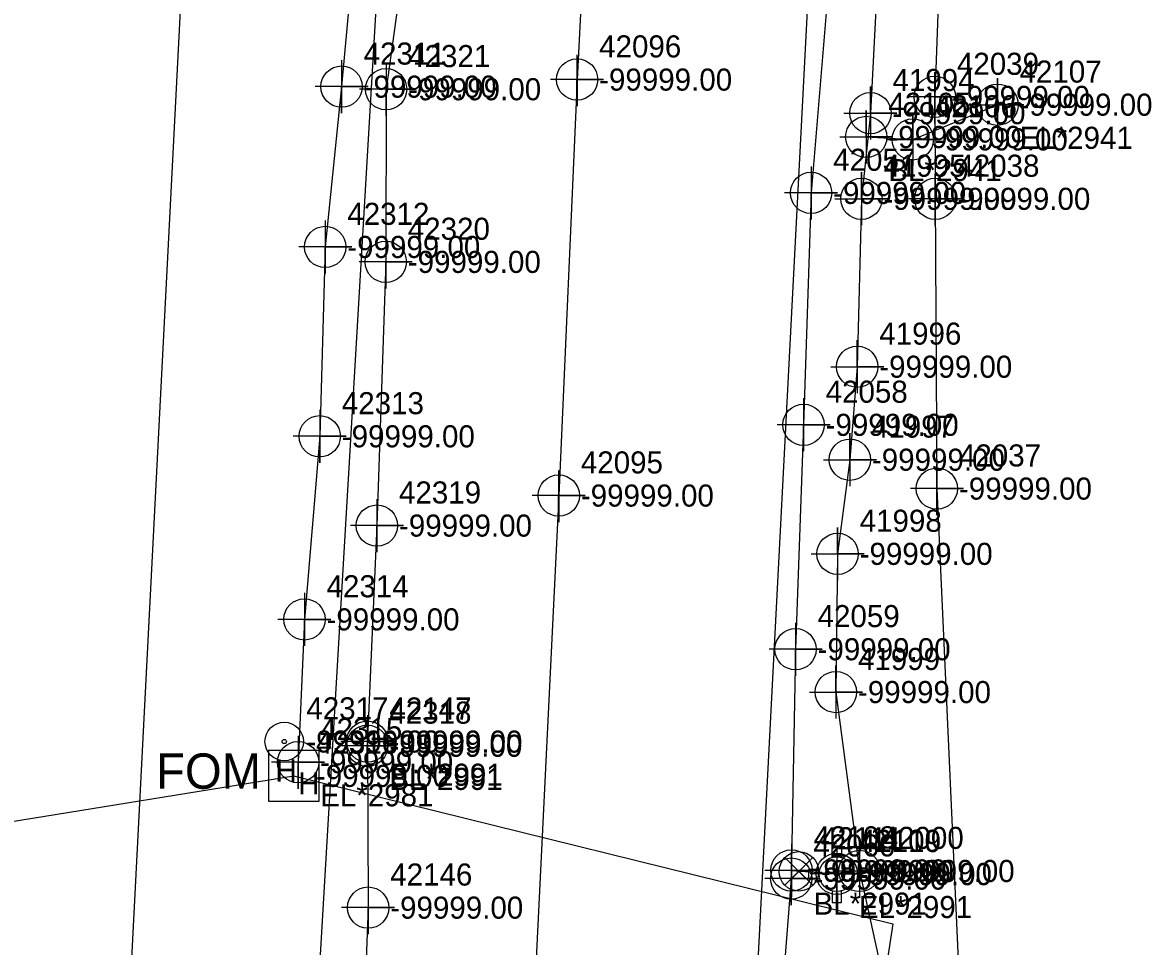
# Model space of a CAD drawing. Extents: x 2083698 to 2094313, y 743246 to 752873.
# Drawn here: x 2093678.4 to 2093806.2, y 746136.7 to 746241.3 of the extents above; entities that cross this region are included whole.
import ezdxf

# ---------------------------------------------------------------- set-up
doc = ezdxf.new("R2010")
doc.units = 0
for name, color, linetype in [('COGO Default Chain', 7, 'Continuous'), ('COGO Default Curve', 7, 'Continuous'), ('COGO Default Parcel', 7, 'Continuous'), ('COGO Default Point Number', 7, 'Continuous'), ('Default Symbol CELL', 7, 'Continuous'), ('Default Symbol Cogo Number', 7, 'Continuous'), ('Exist Property Corner CELL', 7, 'Continuous'), ('Exist Property Corner Cogo Comment', 7, 'Continuous'), ('Exist Property Deed Book Text', 7, 'Continuous'), ('Exist Property Line', 7, 'Continuous'), ('Exist Property Line Leader', 7, 'Continuous'), ('Exist Property Owner Text', 7, 'Continuous'), ('Exist Right of Way Easement Line', 7, 'Continuous'), ('Exist Right of Way Easement Line Leader', 7, 'Continuous'), ('Exist Right of Way Easement Line Text', 7, 'Continuous'), ('Exist Right of Way Line', 7, 'Continuous'), ('Exist Right of Way Line Leader', 7, 'Continuous'), ('Exist Right of Way Line Text', 7, 'Continuous'), ('Exist Right of Way Width CELL', 7, 'Continuous'), ('Exist Roads EOP', 7, 'Continuous'), ('Exist Roads EOP Leader', 7, 'Continuous'), ('Exist Roads EOP Text', 7, 'Continuous'), ('Exist Utilities Gas UG Line SUE LOS B', 7, 'Continuous'), ('Exist Utilities Other Located Object CELL', 7, 'Continuous'), ('Exist Utilities Other Located Object Text', 7, 'Continuous'), ('Exist Utilities Power UG Cable SUE LOS C', 7, 'Continuous'), ('Exist Utilities Telephone UG Cable SUE LOS C', 7, 'Continuous'), ('Exist Utilities Telephone UG Conduit SUE LOS B', 7, 'Continuous'), ('Exist Utilities Telephone UG Conduit SUE LOS D', 7, 'Continuous'), ('Exist Utilities TV UG Cable SUE LOS B', 7, 'Continuous'), ('Exist Utilities TV UG Cable SUE LOS C', 7, 'Continuous'), ('Exist Utilities Water UG Line SUE LOS B', 7, 'Continuous'), ('Old_Level_20', 7, 'Continuous'), ('Raster_Level_1', 7, 'Continuous'), ('Scratch_Level_0', 7, 'Continuous'), ('Scratch_Level_2', 7, 'Continuous')]:
    doc.layers.add(name, color=color, linetype=linetype)

msp = doc.modelspace()

# ---------------------------------------------------------------- linework, layer by layer
at = {"layer": 'COGO Default Curve'}
for points in [[(2093785.8, 746232.03), (2093791.8, 746232.03), (2093788.8, 746232.03), (2093788.8, 746235.03), (2093788.8, 746229.03)], [(2093771.42, 746231.07), (2093777.42, 746231.07), (2093774.42, 746231.07), (2093774.42, 746234.07), (2093774.42, 746228.07)], [(2093770.95, 746228.38), (2093776.95, 746228.38), (2093773.95, 746228.38), (2093773.95, 746231.38), (2093773.95, 746225.38)], [(2093776.21, 746228.1), (2093782.21, 746228.1), (2093779.21, 746228.1), (2093779.21, 746231.1), (2093779.21, 746225.1)], [(2093770.4, 746221.37), (2093776.4, 746221.37), (2093773.4, 746221.37), (2093773.4, 746224.37), (2093773.4, 746218.37)], [(2093769.92, 746202.36), (2093775.92, 746202.36), (2093772.92, 746202.36), (2093772.92, 746205.36), (2093772.92, 746199.36)], [(2093769.09, 746191.83), (2093775.09, 746191.83), (2093772.09, 746191.83), (2093772.09, 746194.83), (2093772.09, 746188.83)], [(2093767.7, 746181.17), (2093773.7, 746181.17), (2093770.7, 746181.17), (2093770.7, 746184.17), (2093770.7, 746178.17)], [(2093767.51, 746165.52), (2093773.51, 746165.52), (2093770.51, 746165.52), (2093770.51, 746168.52), (2093770.51, 746162.52)], [(2093770.19, 746145.26), (2093776.19, 746145.26), (2093773.19, 746145.26), (2093773.19, 746148.26), (2093773.19, 746142.26)]]:
    msp.add_lwpolyline(points, dxfattribs=at)
for centre in [(2093774.42, 746231.07), (2093788.8, 746232.03), (2093773.95, 746228.38), (2093779.21, 746228.1), (2093773.4, 746221.37), (2093772.92, 746202.36), (2093772.09, 746191.83), (2093770.7, 746181.17), (2093770.51, 746165.52), (2093773.19, 746145.26)]:
    msp.add_circle(centre, 2.34, dxfattribs=at)
at = {"layer": 'COGO Default Point Number'}
for points in [[(2093719.59, 746236.78), (2093719.59, 746230.78), (2093719.59, 746233.78), (2093722.59, 746233.78), (2093716.59, 746233.78)], [(2093767.7, 746225.04), (2093767.7, 746219.04), (2093767.7, 746222.04), (2093770.7, 746222.04), (2093764.7, 746222.04)], [(2093719.55, 746217.23), (2093719.55, 746211.23), (2093719.55, 746214.23), (2093722.55, 746214.23), (2093716.55, 746214.23)], [(2093766.85, 746198.78), (2093766.85, 746192.78), (2093766.85, 746195.78), (2093769.85, 746195.78), (2093763.85, 746195.78)], [(2093718.55, 746187.37), (2093718.55, 746181.37), (2093718.55, 746184.37), (2093721.55, 746184.37), (2093715.55, 746184.37)], [(2093765.94, 746173.37), (2093765.94, 746167.37), (2093765.94, 746170.37), (2093768.94, 746170.37), (2093762.94, 746170.37)], [(2093717.46, 746162.44), (2093717.46, 746156.44), (2093717.46, 746159.44), (2093720.46, 746159.44), (2093714.46, 746159.44)], [(2093717.47, 746162.91), (2093717.47, 746156.91), (2093717.47, 746159.91), (2093720.47, 746159.91), (2093714.47, 746159.91)], [(2093765.48, 746148.32), (2093765.48, 746142.32), (2093765.48, 746145.32), (2093768.48, 746145.32), (2093762.48, 746145.32)], [(2093770.61, 746147.93), (2093770.61, 746141.93), (2093770.61, 746144.93), (2093773.61, 746144.93), (2093767.61, 746144.93)], [(2093765.46, 746147.4), (2093765.46, 746141.4), (2093765.46, 746144.4), (2093768.46, 746144.4), (2093762.46, 746144.4)], [(2093717.56, 746144.11), (2093717.56, 746138.11), (2093717.56, 746141.11), (2093720.56, 746141.11), (2093714.56, 746141.11)]]:
    msp.add_lwpolyline(points, dxfattribs=at)
for centre in [(2093719.59, 746233.78), (2093767.7, 746222.04), (2093719.55, 746214.23), (2093766.85, 746195.78), (2093718.55, 746184.37), (2093765.94, 746170.37), (2093717.46, 746159.44), (2093717.47, 746159.91), (2093765.48, 746145.32), (2093765.46, 746144.4), (2093770.61, 746144.93), (2093717.56, 746141.11)]:
    msp.add_circle(centre, 2.34, dxfattribs=at)
at = {"layer": 'Exist Property Deed Book Text'}
msp.add_line((2093709.15, 746156.03), (2093709.15, 746156.03), dxfattribs=at)
msp.add_lwpolyline([(2093706.27, 746153.16), (2093712.02, 746153.16), (2093712.02, 746158.91), (2093706.27, 746158.91), (2093706.27, 746153.16)], dxfattribs=at)
at = {"layer": 'Exist Property Line Leader'}
for points in [[(2093714.55, 746237.07), (2093714.55, 746231.07), (2093714.55, 746234.07), (2093717.55, 746234.07), (2093711.55, 746234.07)], [(2093712.7, 746218.92), (2093712.7, 746212.92), (2093712.7, 746215.92), (2093715.7, 746215.92), (2093709.7, 746215.92)], [(2093712.08, 746197.48), (2093712.08, 746191.48), (2093712.08, 746194.48), (2093715.08, 746194.48), (2093709.08, 746194.48)], [(2093710.35, 746176.75), (2093710.35, 746170.75), (2093710.35, 746173.75), (2093713.35, 746173.75), (2093707.35, 746173.75)], [(2093709.63, 746160.58), (2093709.63, 746154.58), (2093709.63, 746157.58), (2093712.63, 746157.58), (2093706.63, 746157.58)]]:
    msp.add_lwpolyline(points, dxfattribs=at)
for centre in [(2093714.55, 746234.07), (2093712.7, 746215.92), (2093712.08, 746194.48), (2093710.35, 746173.75), (2093709.63, 746157.58)]:
    msp.add_circle(centre, 2.34, dxfattribs=at)
at = {"layer": 'Exist Right of Way Line Text'}
for points in [[(2093741.18, 746237.69), (2093741.21, 746231.88), (2093741.19, 746234.88), (2093744.21, 746234.88), (2093738.21, 746234.88)], [(2093781.68, 746235.72), (2093781.71, 746229.91), (2093781.7, 746232.91), (2093784.71, 746232.91), (2093778.71, 746232.91)], [(2093781.72, 746224.18), (2093781.76, 746218.37), (2093781.74, 746221.37), (2093784.76, 746221.37), (2093778.76, 746221.37)], [(2093781.91, 746191.37), (2093781.94, 746185.56), (2093781.92, 746188.56), (2093784.94, 746188.56), (2093778.94, 746188.56)], [(2093739.11, 746190.59), (2093739.14, 746184.77), (2093739.12, 746187.77), (2093742.14, 746187.77), (2093736.14, 746187.77)]]:
    msp.add_lwpolyline(points, dxfattribs=at)
for centre in [(2093741.21, 746234.88), (2093781.71, 746232.91), (2093781.76, 746221.37), (2093739.14, 746187.77), (2093781.94, 746188.56)]:
    msp.add_circle(centre, 2.34, dxfattribs=at)
at = {"layer": 'Exist Roads EOP'}
msp.add_lwpolyline([(2093767.89, 746146.79), (2093764.74, 746143.64), (2093766.32, 746145.22), (2093767.89, 746143.64), (2093764.74, 746146.79)], dxfattribs=at)
msp.add_circle((2093766.32, 746145.22), 2.23, dxfattribs=at)
at = {"layer": 'Exist Utilities Gas UG Line SUE LOS B'}
for points in [[(2093782.96, 746356.95), (2093781.03, 746337.37), (2093779.79, 746331.91), (2093778.16, 746310.9), (2093777.04, 746286.57), (2093775.84, 746266.39), (2093775.18, 746255.52), (2093775.18, 746245.74), (2093774.42, 746231.07), (2093773.4, 746221.37), (2093772.92, 746202.36), (2093772.09, 746191.83), (2093770.7, 746181.17), (2093770.51, 746165.52), (2093773.19, 746145.26), (2093776.82, 746128.73), (2093777.43, 746118.9), (2093777.29, 746103.03), (2093775.83, 746095.51), (2093769.28, 746063.88)], [(2093773.95, 746228.38), (2093779.21, 746228.1), (2093788.8, 746232.03)]]:
    msp.add_lwpolyline(points, dxfattribs=at)
at = {"layer": 'Exist Utilities Other Located Object CELL'}
for radius in [2.18, 0.24]:
    msp.add_circle((2093708.06, 746159.92), radius, dxfattribs=at)
at = {"layer": 'Exist Utilities Power UG Cable SUE LOS C'}
msp.add_line((2093711.24, 746532.37), (2093680.95, 745945.23), dxfattribs=at)
at = {"layer": 'Exist Utilities Telephone UG Cable SUE LOS C'}
msp.add_lwpolyline([(2093736.03, 746600.18), (2093777.32, 746580.69), (2093781.96, 746526.36), (2093760.64, 746115.41), (2093724.79, 745522.48)], dxfattribs=at)
at = {"layer": 'Exist Utilities Telephone UG Conduit SUE LOS B'}
for points in [[(2093744.97, 746338.69), (2093743.91, 746287.93), (2093741.21, 746234.88), (2093739.14, 746187.77), (2093735.79, 746119.08), (2093734.13, 746095.64), (2093732.99, 746060.68), (2093732.32, 746035.42)], [(2093782.61, 746257.95), (2093781.71, 746232.91), (2093781.76, 746221.37), (2093781.94, 746188.56), (2093784.92, 746122.67), (2093782.62, 746104.88), (2093779.68, 746078.43)]]:
    msp.add_lwpolyline(points, dxfattribs=at)
at = {"layer": 'Exist Utilities Telephone UG Conduit SUE LOS D'}
msp.add_lwpolyline([(2093729.86, 746559.98), (2093729.86, 746485.51), (2093728.61, 746416.16), (2093711.62, 746127.01), (2093702.37, 745955.82), (2093693.11, 745784.64), (2093668.68, 745395.41), (2093654.74, 745161.51), (2093649.12, 745054.6), (2093640.35, 744903.62), (2093631.77, 744751.08), (2093623.85, 744627.43), (2093615.93, 744503.79), (2093603.66, 744373.9), (2093590.72, 744165.44), (2093582.98, 744085.27), (2093575.24, 744005.11), (2093571.65, 743852.76), (2093573.5, 743810.29), (2093555.01, 743734.28)], dxfattribs=at)
at = {"layer": 'Exist Utilities TV UG Cable SUE LOS B'}
msp.add_lwpolyline([(2093633.07, 746593.51), (2093662.38, 746588.07), (2093680.36, 746583.68), (2093688.75, 746580.8), (2093702.36, 746567.68), (2093717.61, 746549.77), (2093724.02, 746533.32), (2093724.43, 746505.39), (2093724.36, 746477.49), (2093724.04, 746453.31), (2093723.69, 746427.46), (2093724.93, 746407.91), (2093725.3, 746378.4), (2093722.23, 746347.81), (2093721.14, 746321.95), (2093719.64, 746295.64), (2093717.76, 746269.05), (2093714.55, 746234.07), (2093712.7, 746215.92), (2093712.08, 746194.48), (2093710.35, 746173.75), (2093709.63, 746157.58)], dxfattribs=at)
at = {"layer": 'Exist Utilities TV UG Cable SUE LOS C'}
msp.add_line((2093592.88, 746137.2), (2093709.15, 746156.03), dxfattribs=at)
msp.add_lwpolyline([(2093709.15, 746156.03), (2093776.96, 746139.28), (2093765.26, 746062.28), (2093761.59, 745987.87), (2093750.14, 745798.72), (2093743.59, 745670.7), (2093747.27, 745643.96), (2093747.27, 745595.14), (2093752.6, 745591.56), (2093747.68, 745590.31), (2093737.14, 745480.53), (2093733.07, 745410.2), (2093729.21, 745403.3)], dxfattribs=at)
at = {"layer": 'Exist Utilities Water UG Line SUE LOS B'}
msp.add_line((2093765.48, 746145.32), (2093770.61, 746144.93), dxfattribs=at)
for points in [[(2093731.46, 746407.02), (2093729.37, 746377.81), (2093727.23, 746347.65), (2093724.05, 746312.62), (2093722, 746283.62), (2093723.01, 746258.33), (2093719.59, 746233.78), (2093719.55, 746214.23), (2093718.55, 746184.37), (2093717.46, 746159.44)], [(2093775.73, 746377.3), (2093775.48, 746347.77), (2093774.12, 746323.46), (2093773.08, 746295.89), (2093771.8, 746272.81), (2093769.76, 746246.54), (2093767.7, 746222.04), (2093766.85, 746195.78), (2093765.94, 746170.37), (2093765.46, 746144.4), (2093763.94, 746125.04), (2093763.94, 746116.07), (2093762.8, 746094.12), (2093762.92, 746091.6), (2093760.39, 746066.89)], [(2093717.47, 746159.91), (2093717.56, 746141.11), (2093715.79, 746095.08), (2093716.54, 746067.96), (2093715.9, 746038.96), (2093714.88, 746012.84), (2093713.29, 745986.69), (2093711.75, 745966.9), (2093710.73, 745939.27), (2093709.61, 745918.88), (2093707.82, 745893.11), (2093706.69, 745867.39), (2093704.34, 745818.49), (2093702.16, 745792.96), (2093701.93, 745776.85), (2093702.02, 745751.43), (2093700.79, 745717.24)]]:
    msp.add_lwpolyline(points, dxfattribs=at)
at = {"layer": 'Raster_Level_1'}
msp.add_line((2093770.61, 746144.9), (2093770.61, 746144.9), dxfattribs=at)
for points in [[(2093770.1, 746146.81), (2093770.1, 746148.1), (2093771.13, 746148.1), (2093771.13, 746146.78)], [(2093768.7, 746145.41), (2093767.41, 746145.41), (2093767.41, 746144.38), (2093768.7, 746144.38)], [(2093770.1, 746142.98), (2093770.1, 746141.7), (2093771.13, 746141.7), (2093771.13, 746143.01)]]:
    msp.add_lwpolyline(points, dxfattribs=at)
for radius in [1.98, 0.243]:
    msp.add_circle((2093770.61, 746144.9), radius, dxfattribs=at)

# ---------------------------------------------------------------- texts
at = {"layer": 'COGO Default Chain'}
for p in [(2093791.3, 746230.78), (2093776.92, 746229.82), (2093776.45, 746227.12), (2093781.71, 746226.85), (2093775.9, 746220.12), (2093775.42, 746201.11), (2093774.59, 746190.58), (2093773.2, 746179.92), (2093773.01, 746164.27), (2093775.69, 746144.01)]:
    msp.add_text('-99999.00', height=2.5, dxfattribs=at).set_placement(p)
at = {"layer": 'COGO Default Parcel'}
msp.add_text('42317', height=2.5, dxfattribs=at).set_placement((2093710.56, 746162.42))
at = {"layer": 'Default Symbol CELL'}
for s, p in [('42311', (2093717.05, 746236.57)), ('42312', (2093715.2, 746218.42)), ('42313', (2093714.58, 746196.98)), ('42314', (2093712.85, 746176.25)), ('42315', (2093712.13, 746160.08))]:
    msp.add_text(s, height=2.5, dxfattribs=at).set_placement(p)
at = {"layer": 'Default Symbol Cogo Number'}
for p in [(2093717.05, 746232.82), (2093715.2, 746214.67), (2093714.58, 746193.23), (2093712.85, 746172.5), (2093712.13, 746156.33)]:
    msp.add_text('-99999.00', height=2.5, dxfattribs=at).set_placement(p)
at = {"layer": 'Exist Property Corner CELL'}
msp.add_text('EL*2981', height=2.5, dxfattribs=at).set_placement((2093712.13, 746152.58))
at = {"layer": 'Exist Property Corner Cogo Comment'}
msp.add_text('-99999.00', height=2.5, dxfattribs=at).set_placement((2093711.65, 746154.78))
at = {"layer": 'Exist Property Deed Book Text'}
for p in [(2093707.06, 746155.39), (2093709.63, 746153.93)]:
    msp.add_text('H', height=2.5, dxfattribs=at).set_placement(p)
at = {"layer": 'Exist Property Line'}
for p in [(2093722.09, 746232.53), (2093770.2, 746220.79), (2093722.05, 746212.98), (2093769.35, 746194.53), (2093721.05, 746183.12), (2093768.44, 746169.12), (2093719.96, 746158.19), (2093719.97, 746158.66), (2093767.98, 746144.07), (2093767.96, 746143.15), (2093773.11, 746143.68), (2093720.06, 746139.86)]:
    msp.add_text('-99999.00', height=2.5, dxfattribs=at).set_placement(p)
at = {"layer": 'Exist Property Owner Text'}
msp.add_text('42316', height=2.5, dxfattribs=at).set_placement((2093711.65, 746158.53))
at = {"layer": 'Exist Right of Way Easement Line'}
for s, p in [('EL*2941', (2093791.3, 746227.03)), ('BL*2941', (2093776.45, 746223.38))]:
    msp.add_text(s, height=2.5, dxfattribs=at).set_placement(p)
at = {"layer": 'Exist Right of Way Easement Line Leader'}
msp.add_text('-99999.00', height=2.5, dxfattribs=at).set_placement((2093773.11, 746143.65))
at = {"layer": 'Exist Right of Way Easement Line Text'}
msp.add_text('42110', height=2.5, dxfattribs=at).set_placement((2093773.11, 746147.4))
at = {"layer": 'Exist Right of Way Line'}
for s, p in [('42321', (2093722.09, 746236.28)), ('42057', (2093770.2, 746224.54)), ('42320', (2093722.05, 746216.73)), ('42058', (2093769.35, 746198.28)), ('42319', (2093721.05, 746186.87)), ('42059', (2093768.44, 746172.87)), ('42318', (2093719.96, 746161.94)), ('42147', (2093719.97, 746162.41)), ('42108', (2093767.98, 746147.82)), ('42060', (2093767.96, 746146.9)), ('42109', (2093773.11, 746147.43)), ('42146', (2093720.06, 746143.61))]:
    msp.add_text(s, height=2.5, dxfattribs=at).set_placement(p)
at = {"layer": 'Exist Right of Way Line Leader'}
for s, p in [('42096', (2093743.71, 746237.38)), ('42039', (2093784.21, 746235.41)), ('42038', (2093784.26, 746223.87)), ('42095', (2093741.64, 746190.27)), ('42037', (2093784.44, 746191.06))]:
    msp.add_text(s, height=2.5, dxfattribs=at).set_placement(p)
at = {"layer": 'Exist Right of Way Width CELL'}
for s, p in [('BL*2991', (2093719.96, 746154.44)), ('EL*2991', (2093719.97, 746154.91)), ('BL*2991', (2093767.98, 746140.32)), ('EL*2991', (2093773.11, 746139.93))]:
    msp.add_text(s, height=2.5, dxfattribs=at).set_placement(p)
at = {"layer": 'Exist Roads EOP Leader'}
msp.add_text('-99999.00', height=2.5, dxfattribs=at).set_placement((2093768.82, 746143.97))
at = {"layer": 'Exist Roads EOP Text'}
msp.add_text('42111', height=2.5, dxfattribs=at).set_placement((2093768.82, 746147.72))
at = {"layer": 'Exist Utilities Other Located Object Text'}
msp.add_text('FOM', height=4, dxfattribs=at).set_placement((2093693.55, 746154.57))
at = {"layer": 'Old_Level_20'}
for s, p in [('41994', (2093776.92, 746233.57)), ('42107', (2093791.3, 746234.53)), ('42105', (2093776.45, 746230.88)), ('42106', (2093781.71, 746230.6)), ('41995', (2093775.9, 746223.87)), ('41996', (2093775.42, 746204.86)), ('41997', (2093774.59, 746194.33)), ('41998', (2093773.2, 746183.67)), ('41999', (2093773.01, 746168.02)), ('42000', (2093775.69, 746147.76))]:
    msp.add_text(s, height=2.5, dxfattribs=at).set_placement(p)
at = {"layer": 'Scratch_Level_0'}
msp.add_text('-99999.00', height=2.5, dxfattribs=at).set_placement((2093710.56, 746158.67))
at = {"layer": 'Scratch_Level_2'}
for p in [(2093743.71, 746233.62), (2093784.21, 746231.66), (2093784.26, 746220.12), (2093784.44, 746187.31), (2093741.64, 746186.52)]:
    msp.add_text('-99999.00', height=2.5, dxfattribs=at).set_placement(p)

doc.saveas('drawing.dxf')
